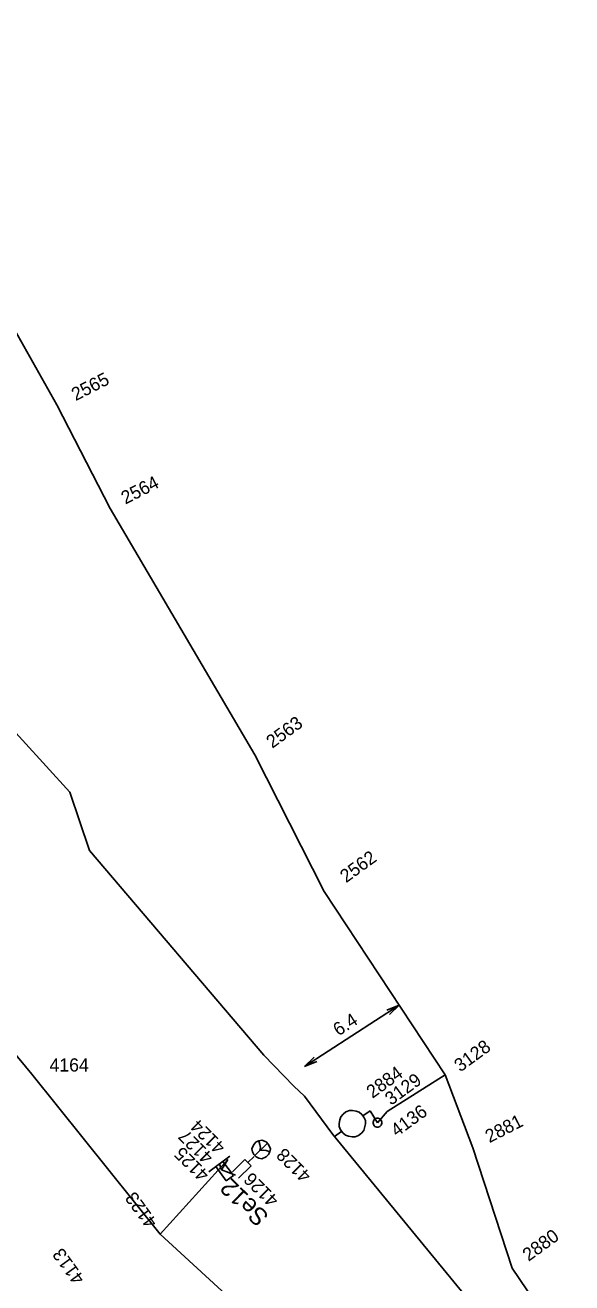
# Model space of a CAD drawing. Extents: x -535557 to -534097, y -1142175 to -1136716.
# Drawn here: x -535230.3 to -535199.2, y -1138601.5 to -1138530 of the extents above; entities that cross this region are included whole.
import ezdxf

# ---------------------------------------------------------------- set-up
doc = ezdxf.new("R2010")
doc.units = 0
for name, color, linetype in [('Default', 7, 'Continuous'), ('GIS_vektor_sdelovaci_kabely_CD', 7, 'Continuous'), ('SS_SZDC', 7, 'Continuous')]:
    doc.layers.add(name, color=color, linetype=linetype)

# ---------------------------------------------------------------- blocks, each defined once
blk = doc.blocks.new('POINT_DISPLAY')
at = {"layer": 'Default'}
blk.add_line((0, 0), (0, 0), dxfattribs=at)

msp = doc.modelspace()

# ---------------------------------------------------------------- linework, layer by layer
at = {"layer": 'GIS_vektor_sdelovaci_kabely_CD'}
msp.add_lwpolyline([(-535319.228, -1138468.225), (-535312.134, -1138477.681), (-535306.578, -1138482.264), (-535295.997, -1138494.75), (-535288.97, -1138503.271), (-535279.183, -1138514.276), (-535276.556, -1138516.936), (-535270.008, -1138523.859), (-535266.161, -1138527.963), (-535262.595, -1138534.859), (-535261.596, -1138536.721), (-535250.636, -1138550.535), (-535240.996, -1138561.428), (-535238.641, -1138562.108), (-535234.874, -1138566.378), (-535233.263, -1138567.105), (-535231.845, -1138569.165), (-535227.777, -1138573.592), (-535226.657, -1138576.911), (-535216.743, -1138588.55), (-535215.025, -1138590.318), (-535214.415, -1138590.897), (-535212.811, -1138593.077), (-535202.253, -1138605.902)], dxfattribs=at)
at = {"layer": 'SS_SZDC'}
for p, q in [((-535233.77, -1138542.27), (-535228.52, -1138551.569)), ((-535228.52, -1138551.569), (-535225.479, -1138557.45)), ((-535225.479, -1138557.45), (-535217.26, -1138571.479)), ((-535217.26, -1138571.479), (-535213.31, -1138579.239)), ((-535213.31, -1138579.239), (-535206.409, -1138589.68)), ((-535229.939, -1138589.639), (-535234.55, -1138584.129)), ((-535209.029, -1138585.716), (-535214.427, -1138589.197)), ((-535209.741, -1138585.997), (-535209.029, -1138585.716)), ((-535209.029, -1138585.716), (-535209.578, -1138586.249)), ((-535214.427, -1138589.197), (-535213.878, -1138588.664)), ((-535213.716, -1138588.916), (-535214.427, -1138589.197)), ((-535222.64, -1138598.739), (-535229.939, -1138589.639)), ((-535206.409, -1138589.68), (-535209.71, -1138591.77)), ((-535204.84, -1138593.84), (-535206.409, -1138589.68)), ((-535212.355, -1138592.064), (-535212.223, -1138591.906)), ((-535212.223, -1138591.906), (-535212.061, -1138591.789)), ((-535212.061, -1138591.789), (-535211.87, -1138591.712)), ((-535211.87, -1138591.712), (-535211.689, -1138591.704)), ((-535211.689, -1138591.704), (-535211.48, -1138591.738)), ((-535211.48, -1138591.738), (-535211.311, -1138591.8)), ((-535211.311, -1138591.8), (-535211.153, -1138591.932)), ((-535211.153, -1138591.932), (-535211.094, -1138592.013)), ((-535210.689, -1138591.719), (-535211.094, -1138592.013)), ((-535210.27, -1138592.399), (-535210.689, -1138591.719)), ((-535209.71, -1138591.77), (-535210.27, -1138592.399)), ((-535212.451, -1138592.443), (-535212.417, -1138592.233)), ((-535212.443, -1138592.623), (-535212.451, -1138592.443)), ((-535212.366, -1138592.814), (-535212.443, -1138592.623)), ((-535212.417, -1138592.233), (-535212.355, -1138592.064)), ((-535211.094, -1138592.013), (-535211.035, -1138592.094)), ((-535210.951, -1138592.466), (-535211.047, -1138592.844)), ((-535211.035, -1138592.094), (-535210.958, -1138592.285)), ((-535210.958, -1138592.285), (-535210.951, -1138592.466)), ((-535210.517, -1138592.364), (-535210.482, -1138592.258)), ((-535210.517, -1138592.435), (-535210.517, -1138592.364)), ((-535210.482, -1138592.541), (-535210.517, -1138592.435)), ((-535210.482, -1138592.258), (-535210.411, -1138592.187)), ((-535210.411, -1138592.612), (-535210.482, -1138592.541)), ((-535210.411, -1138592.187), (-535210.305, -1138592.152)), ((-535210.305, -1138592.647), (-535210.411, -1138592.612)), ((-535210.305, -1138592.152), (-535210.234, -1138592.152)), ((-535210.234, -1138592.647), (-535210.305, -1138592.647)), ((-535210.234, -1138592.152), (-535210.128, -1138592.187)), ((-535210.128, -1138592.612), (-535210.234, -1138592.647)), ((-535210.128, -1138592.187), (-535210.057, -1138592.258)), ((-535210.057, -1138592.541), (-535210.128, -1138592.612)), ((-535210.057, -1138592.258), (-535210.022, -1138592.364)), ((-535210.022, -1138592.435), (-535210.057, -1138592.541)), ((-535210.022, -1138592.364), (-535210.022, -1138592.435)), ((-535217.172, -1138593.495), (-535217.031, -1138593.425)), ((-535217.031, -1138593.425), (-535216.854, -1138593.389)), ((-535216.96, -1138593.637), (-535217.031, -1138593.425)), ((-535216.854, -1138593.389), (-535216.607, -1138593.495)), ((-535212.308, -1138592.895), (-535212.712, -1138593.189)), ((-535212.249, -1138592.976), (-535212.366, -1138592.814)), ((-535212.091, -1138593.108), (-535212.249, -1138592.976)), ((-535211.922, -1138593.171), (-535212.091, -1138593.108)), ((-535211.712, -1138593.204), (-535211.922, -1138593.171)), ((-535211.532, -1138593.197), (-535211.712, -1138593.204)), ((-535211.341, -1138593.12), (-535211.532, -1138593.197)), ((-535211.179, -1138593.002), (-535211.341, -1138593.12)), ((-535211.047, -1138592.844), (-535211.179, -1138593.002)), ((-535217.42, -1138593.884), (-535217.314, -1138593.637)), ((-535217.384, -1138594.061), (-535217.42, -1138593.884)), ((-535217.314, -1138594.202), (-535217.384, -1138594.061)), ((-535217.314, -1138593.637), (-535217.172, -1138593.495)), ((-535216.536, -1138593.566), (-535217.243, -1138594.273)), ((-535216.925, -1138593.813), (-535216.96, -1138593.637)), ((-535216.96, -1138593.99), (-535216.925, -1138593.813)), ((-535216.96, -1138593.99), (-535216.783, -1138593.955)), ((-535216.783, -1138593.955), (-535216.607, -1138593.99)), ((-535216.607, -1138593.495), (-535216.465, -1138593.637)), ((-535216.607, -1138593.99), (-535216.395, -1138594.061)), ((-535216.465, -1138593.637), (-535216.359, -1138593.884)), ((-535216.395, -1138594.061), (-535216.465, -1138594.202)), ((-535216.359, -1138593.884), (-535216.395, -1138594.061)), ((-535202.6, -1138600.68), (-535204.84, -1138593.84)), ((-535222.64, -1138598.739), (-535218.779, -1138594.5)), ((-535218.666, -1138594.305), (-535219.873, -1138595.194)), ((-535219.14, -1138595.079), (-535219.27, -1138594.75)), ((-535218.779, -1138594.5), (-535219.14, -1138595.079)), ((-535219.068, -1138594.601), (-535218.475, -1138595.406)), ((-535218.526, -1138595.203), (-535217.819, -1138594.496)), ((-535217.466, -1138594.849), (-535218.173, -1138595.556)), ((-535217.819, -1138594.496), (-535217.466, -1138594.849)), ((-535217.642, -1138594.672), (-535217.289, -1138594.319)), ((-535217.172, -1138594.344), (-535217.314, -1138594.202)), ((-535217.031, -1138594.414), (-535217.172, -1138594.344)), ((-535216.854, -1138594.45), (-535217.031, -1138594.414)), ((-535216.607, -1138594.344), (-535216.854, -1138594.45)), ((-535216.465, -1138594.202), (-535216.607, -1138594.344)), ((-535218.878, -1138595.703), (-535219.471, -1138594.898)), ((-535219.14, -1138595.079), (-535218.35, -1138595.379)), ((-535218.475, -1138595.406), (-535218.878, -1138595.703)), ((-535222.64, -1138598.739), (-535217.949, -1138603.049)), ((-535199.199, -1138605.68), (-535202.6, -1138600.68))]:
    msp.add_line(p, q, dxfattribs=at)

# ---------------------------------------------------------------- block references
for p in [(-535228.52, -1138551.569), (-535225.479, -1138557.45), (-535217.26, -1138571.479), (-535213.31, -1138579.239), (-535229.939, -1138589.639), (-535206.409, -1138589.68), (-535210.689, -1138591.719), (-535209.71, -1138591.77), (-535210.27, -1138592.399), (-535210.27, -1138592.399), (-535216.89, -1138593.92), (-535204.84, -1138593.84), (-535219.27, -1138594.75), (-535218.779, -1138594.5), (-535219.14, -1138595.079), (-535218.35, -1138595.379), (-535222.64, -1138598.739), (-535202.6, -1138600.68)]:
    msp.add_blockref('POINT_DISPLAY', p, dxfattribs=at)

# ---------------------------------------------------------------- texts
for s, height, rotation, p in [('2565', 0.75, 27, (-535227.453, -1138551.356)), ('2564', 0.75, 27, (-535224.623, -1138557.241)), ('2563', 0.75, 36, (-535216.258, -1138571.133)), ('2562', 0.75, 36, (-535212.055, -1138578.783)), ('6.4', 0.75, 32.80959, (-535212.487, -1138587.499)), ('3128', 0.75, 36, (-535205.553, -1138589.547)), ('2884', 0.75, 36, (-535210.554, -1138591.047)), ('3129', 0.75, 36, (-535209.496, -1138591.446)), ('4136', 0.75, 36, (-535209.167, -1138593.232)), ('2881', 0.75, 27, (-535203.893, -1138593.569)), ('4124', 0.75, 135, (-535218.876, -1138593.737)), ('4127', 0.75, 135, (-535219.562, -1138594.303)), ('4125', 0.75, 135, (-535219.799, -1138595.292)), ('4128', 0.75, 135, (-535213.986, -1138595.358)), ('Se12', 1, 135.37566, (-535216.392, -1138597.686)), ('4126', 0.75, 135, (-535215.842, -1138596.746)), ('4123', 0.75, 126, (-535222.768, -1138598.064)), ('2880', 0.75, 36, (-535201.664, -1138600.319)), ('4113', 0.75, 126, (-535226.906, -1138601.268))]:
    msp.add_text(s, height=height, rotation=rotation, dxfattribs=at).set_placement(p)
msp.add_text('4164', height=0.75, dxfattribs=at).set_placement((-535228.939, -1138589.489))

doc.saveas('drawing.dxf')
